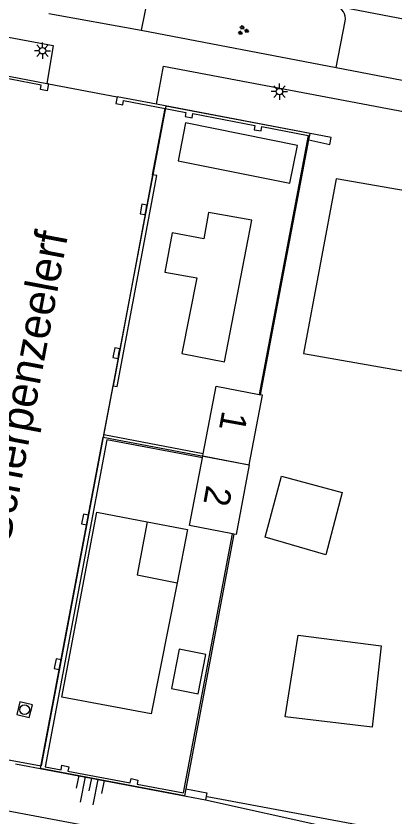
# Model space of a CAD drawing. Extents: x 124000 to 128010, y 398999 to 403000.
# Drawn here: x 127036.9 to 127066.1, y 399047.5 to 399109.3 of the extents above; entities that cross this region are included whole.
import ezdxf

# ---------------------------------------------------------------- set-up
doc = ezdxf.new("R2010")
doc.units = 0
for name, color, linetype in [('gg-afsc-hekwerk', 7, 'Continuous'), ('gg-afsc-muur', 7, 'Continuous'), ('gg-anno-openbare ruimte label', 7, 'Continuous'), ('gg-bbg-bijgebouw', 7, 'Continuous'), ('gg-bbg-hoofdgebouw', 7, 'Continuous'), ('gg-bbg-luifel en loopbrug', 7, 'Continuous'), ('gg-bbg-overig bouwwerk', 7, 'Continuous'), ('gg-bbg-tussenscheiding', 7, 'Continuous'), ('gg-knt-BGT kruinlijn', 7, 'Continuous'), ('gg-knt-verharding', 7, 'Continuous'), ('gg-knt-verharding nz', 7, 'Continuous'), ('gt-afsc-standplaatsafbakening', 7, 'Continuous'), ('gt-anno-standplaatsnummer', 7, 'Continuous'), ('gt-grn-groengrens', 7, 'Continuous'), ('gt-symb-groenvak', 7, 'Continuous'), ('gt-symb-kolk', 7, 'Continuous'), ('gt-symb-lichtmast', 7, 'Continuous'), ('gt-symb-rioolschacht', 7, 'Continuous'), ('gt-symb-talud symbool', 7, 'Continuous')]:
    doc.layers.add(name, color=color, linetype=linetype)

# ---------------------------------------------------------------- blocks, each defined once
blk = doc.blocks.new('gt0-KOLK')
at = {"layer": 'gt-symb-kolk'}
blk.add_lwpolyline([(0, 0), (0.375, 0), (0.375, 0.4), (-0.375, 0.4), (-0.375, 0), (0, 0)], dxfattribs=at)
blk = doc.blocks.new('gt0-RS')
at = {"layer": 'gt-symb-rioolschacht'}
blk.add_lwpolyline([(-0.5, -0.5), (0.5, -0.5), (0.5, 0.5), (-0.5, 0.5)], close=True, dxfattribs=at)
blk.add_circle((0, 0), 0.375, dxfattribs=at)
blk = doc.blocks.new('gt0-LMAST')
at = {"layer": 'gt-symb-lichtmast'}
for p, q in [((-0.005, 0.246), (-0.005, 0.621)), ((-0.182, 0.173), (-0.447, 0.438)), ((0.172, 0.173), (0.437, 0.438)), ((-0.255, -0.004), (-0.63, -0.004)), ((-0.182, -0.181), (-0.447, -0.446)), ((-0.005, -0.254), (-0.005, -0.629)), ((0.437, -0.446), (0.172, -0.181)), ((0.245, -0.004), (0.62, -0.004))]:
    blk.add_line(p, q, dxfattribs=at)
blk.add_circle((-0.005, -0.004), 0.25, dxfattribs=at)
blk = doc.blocks.new('gt0-GRVAK')
at = {"layer": 'gt-symb-groenvak'}
for p, q in [((-0.11, 0.189), (-0.228, 0.24)), ((-0.182, 0.153), (0.088, 0.153)), ((-0.091, 0.211), (-0.156, 0.322)), ((-0.047, 0.214), (-0.047, 0.393)), ((-0.004, 0.211), (0.061, 0.322)), ((0.015, 0.189), (0.133, 0.24)), ((0.262, -0.052), (0.197, 0.059)), ((0.305, -0.049), (0.305, 0.13)), ((0.349, -0.052), (0.414, 0.059)), ((-0.245, -0.228), (-0.363, -0.177)), ((-0.318, -0.264), (-0.047, -0.264)), ((-0.226, -0.206), (-0.291, -0.095)), ((-0.183, -0.203), (-0.183, -0.024)), ((-0.139, -0.206), (-0.074, -0.095)), ((-0.12, -0.228), (-0.002, -0.177)), ((0.243, -0.074), (0.125, -0.023)), ((0.17, -0.11), (0.441, -0.11)), ((0.368, -0.074), (0.486, -0.023))]:
    blk.add_line(p, q, dxfattribs=at)
blk = doc.blocks.new('gt0-TALUD_1')
at = {"layer": 'gt-symb-talud symbool'}
for p, q in [((-1, -1), (-1, 0)), ((-0.5, -2), (-0.5, 0)), ((0, -1), (0, 0)), ((0.5, -2), (0.5, 0)), ((1, -1), (1, 0))]:
    blk.add_line(p, q, dxfattribs=at)

msp = doc.modelspace()

# ---------------------------------------------------------------- linework, layer by layer
at = {"layer": 'gg-afsc-hekwerk'}
msp.add_line((127051.626, 399049.051), (127066.237, 399046.303), dxfattribs=at)
at = {"layer": 'gg-afsc-muur'}
for p, q in [((127039.252, 399104.086), (127035.616, 399104.771)), ((127039.372, 399104.064), (127039.252, 399104.086)), ((127047.705, 399102.493), (127044.669, 399103.069)), ((127047.409, 399097.048), (127044.351, 399080.749)), ((127043.591, 399076.781), (127038.797, 399051.398)), ((127043.633, 399076.957), (127043.591, 399076.781)), ((127051.311, 399075.515), (127043.633, 399076.957)), ((127049.799, 399049.317), (127053.582, 399069.329)), ((127036.816, 399051.574), (127051.501, 399048.793))]:
    msp.add_line(p, q, dxfattribs=at)
for points in [[(127039.372, 399104.064), (127039.272, 399103.537), (127038.744, 399103.647), (127038.812, 399103.97), (127035.58, 399104.579)], [(127044.669, 399103.069), (127044.576, 399102.545), (127045.108, 399102.456), (127045.162, 399102.781), (127048.385, 399102.164)], [(127055.736, 399080.061), (127059.465, 399099.748), (127061.093, 399099.402), (127061.193, 399099.933), (127047.705, 399102.493)], [(127048.385, 399102.164), (127049.971, 399101.861), (127049.917, 399101.54), (127050.452, 399101.456), (127050.503, 399101.782), (127055.293, 399100.855), (127055.242, 399100.531), (127055.779, 399100.45), (127055.828, 399100.776), (127059.418, 399100.079), (127055.64, 399080.079)], [(127044.351, 399080.749), (127044.661, 399080.693), (127047.729, 399097), (127047.409, 399097.048)], [(127051.251, 399075.201), (127043.883, 399076.585), (127039.11, 399051.34)], [(127053.68, 399069.31), (127049.963, 399049.625), (127051.593, 399049.334), (127051.501, 399048.793)], [(127025.983, 399053.816), (127029.201, 399053.187), (127029.252, 399053.513), (127029.785, 399053.43), (127029.723, 399053.106), (127035.03, 399052.108), (127035.096, 399052.421), (127035.624, 399052.326), (127035.566, 399052.001), (127038.797, 399051.398)], [(127039.11, 399051.34), (127040.355, 399051.108), (127040.414, 399051.45), (127040.945, 399051.327), (127040.87, 399051.005), (127045.668, 399050.104), (127045.745, 399050.418), (127046.274, 399050.311), (127046.208, 399049.987), (127049.799, 399049.317)]]:
    msp.add_lwpolyline(points, dxfattribs=at)
at = {"layer": 'gg-bbg-bijgebouw'}
msp.add_lwpolyline([(127048.854, 399057.385), (127050.914, 399056.976), (127051.518, 399060.017), (127049.458, 399060.426), (127048.854, 399057.385)], dxfattribs=at)
at = {"layer": 'gg-bbg-hoofdgebouw'}
for p, q in [((127055.64, 399080.079), (127055.736, 399080.061)), ((127051.251, 399075.201), (127051.277, 399075.339)), ((127051.277, 399075.339), (127051.311, 399075.515)), ((127053.68, 399069.31), (127053.582, 399069.329))]:
    msp.add_line(p, q, dxfattribs=at)
for points in [[(127051.311, 399075.515), (127052.3, 399080.718), (127055.64, 399080.079)], [(127054.866, 399074.655), (127055.882, 399080.033), (127055.736, 399080.061)], [(127053.582, 399069.329), (127050.254, 399069.96), (127051.251, 399075.201)], [(127054.866, 399074.655), (127053.85, 399069.278), (127053.68, 399069.31)]]:
    msp.add_lwpolyline(points, dxfattribs=at)
at = {"layer": 'gg-bbg-luifel en loopbrug'}
for points in [[(127046.988, 399070.245), (127046.209, 399066.169), (127049.314, 399065.552)], [(127046.988, 399070.245), (127050.089, 399069.66), (127049.314, 399065.552)]]:
    msp.add_lwpolyline(points, dxfattribs=at)
at = {"layer": 'gg-bbg-overig bouwwerk'}
for points in [[(127049.955, 399101.063), (127049.368, 399098.133), (127057.991, 399096.393), (127058.582, 399099.322), (127049.955, 399101.063)], [(127049.668, 399083.24), (127052.947, 399082.602), (127055.076, 399093.537), (127051.728, 399094.132), (127051.369, 399092.113), (127048.912, 399092.573), (127048.342, 399089.525), (127050.808, 399089.095), (127049.668, 399083.24)], [(127049.314, 399065.552), (127047.301, 399055.414), (127040.404, 399056.715), (127043.096, 399070.989), (127046.988, 399070.245)]]:
    msp.add_lwpolyline(points, dxfattribs=at)
at = {"layer": 'gg-bbg-tussenscheiding'}
msp.add_line((127051.277, 399075.339), (127054.866, 399074.655), dxfattribs=at)
at = {"layer": 'gg-knt-BGT kruinlijn'}
msp.add_lwpolyline([(127051.501, 399048.793), (127060.787, 399046.727), (127064.099, 399044.879)], dxfattribs=at)
at = {"layer": 'gg-knt-verharding'}
for p, q in [((127047.423, 399112.697), (127046.532, 399108.229)), ((127061.581, 399105.327), (127062.276, 399108.904)), ((127046.532, 399108.229), (127061.581, 399105.327)), ((127039.372, 399104.064), (127044.669, 399103.069))]:
    msp.add_line(p, q, dxfattribs=at)
for points in [[(127013.082, 399112.03), (127039.742, 399107.023), (127039.252, 399104.086)], [(127047.705, 399102.493), (127048.244, 399105.44), (127079.967, 399099.454)], [(127072.847, 399080.839), (127075.344, 399094.342), (127061.575, 399096.739), (127059.05, 399083.26), (127072.847, 399080.839)], [(127057.352, 399073.78), (127062.038, 399072.51), (127060.766, 399067.7), (127056.098, 399069.076), (127057.352, 399073.78)], [(127058.635, 399061.51), (127065.034, 399060.671), (127064.347, 399054.388), (127057.631, 399055.199), (127058.635, 399061.51)]]:
    msp.add_lwpolyline(points, dxfattribs=at)
msp.add_arc((127061.298, 399109.091), 0.995, 349.16467, 77.01873, dxfattribs=at)
at = {"layer": 'gg-knt-verharding nz'}
for p, q in [((127068.544, 399108.734), (127061.522, 399110.061)), ((127039.406, 399109.514), (127046.532, 399108.229)), ((127061.581, 399105.327), (127066.659, 399104.371)), ((127047.409, 399097.048), (127048.385, 399102.164)), ((127043.633, 399076.957), (127044.351, 399080.749))]:
    msp.add_line(p, q, dxfattribs=at)
at = {"layer": 'gt-afsc-standplaatsafbakening'}
msp.add_line((127043.591, 399076.781), (127054.866, 399074.655), dxfattribs=at)
for points in [[(127054.866, 399074.655), (127055.882, 399080.033), (127055.736, 399080.061), (127059.465, 399099.748), (127059.559, 399100.243), (127048.421, 399102.352), (127043.591, 399076.781)], [(127054.866, 399074.655), (127053.85, 399069.278), (127053.68, 399069.31), (127049.963, 399049.625), (127049.864, 399049.102), (127038.759, 399051.199), (127043.591, 399076.781)]]:
    msp.add_lwpolyline(points, dxfattribs=at)
at = {"layer": 'gt-grn-groengrens'}
msp.add_lwpolyline([(127036.131, 399047.96), (127061.143, 399043.242), (127062.174, 399041.533)], dxfattribs=at)

# ---------------------------------------------------------------- block references
at = {"layer": 'gt-symb-groenvak'}
msp.add_blockref('gt0-GRVAK', (127054.376, 399108.202), dxfattribs=at)
at = {"layer": 'gt-symb-kolk'}
for p, rotation in [((127046.9, 399094.341), 79.34163849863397), ((127044.812, 399083.239), 79.34163849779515), ((127042.391, 399070.395), 79.28535610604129), ((127040.273, 399059.223), 78.63386214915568)]:
    msp.add_blockref('gt0-KOLK', p, dxfattribs=dict(at, rotation=rotation))
at = {"layer": 'gt-symb-lichtmast'}
for p in [(127038.916, 399106.639), (127057.198, 399103.476)]:
    msp.add_blockref('gt0-LMAST', p, dxfattribs=at)
at = {"layer": 'gt-symb-rioolschacht', "rotation": 75.99155652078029}
msp.add_blockref('gt0-RS', (127037.525, 399055.746), dxfattribs=at)
at = {"layer": 'gt-symb-talud symbool', "xscale": 1.0003884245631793, "yscale": 1.0003884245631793, "rotation": -11.298700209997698}
msp.add_blockref('gt0-TALUD_1', (127042.716, 399050.461), dxfattribs=at)

# ---------------------------------------------------------------- texts
at = {"layer": 'gg-anno-openbare ruimte label'}
msp.add_text('Scherpenzeelerf', height=2.5, rotation=79.3, dxfattribs=at).set_placement((127036.368, 399068.499))
at = {"layer": 'gt-anno-standplaatsnummer'}
for s, p in [('1', (127052.791, 399078.898)), ('2', (127051.583, 399073.144))]:
    msp.add_text(s, height=2, rotation=259.7464, dxfattribs=at).set_placement(p)

doc.saveas('drawing.dxf')
